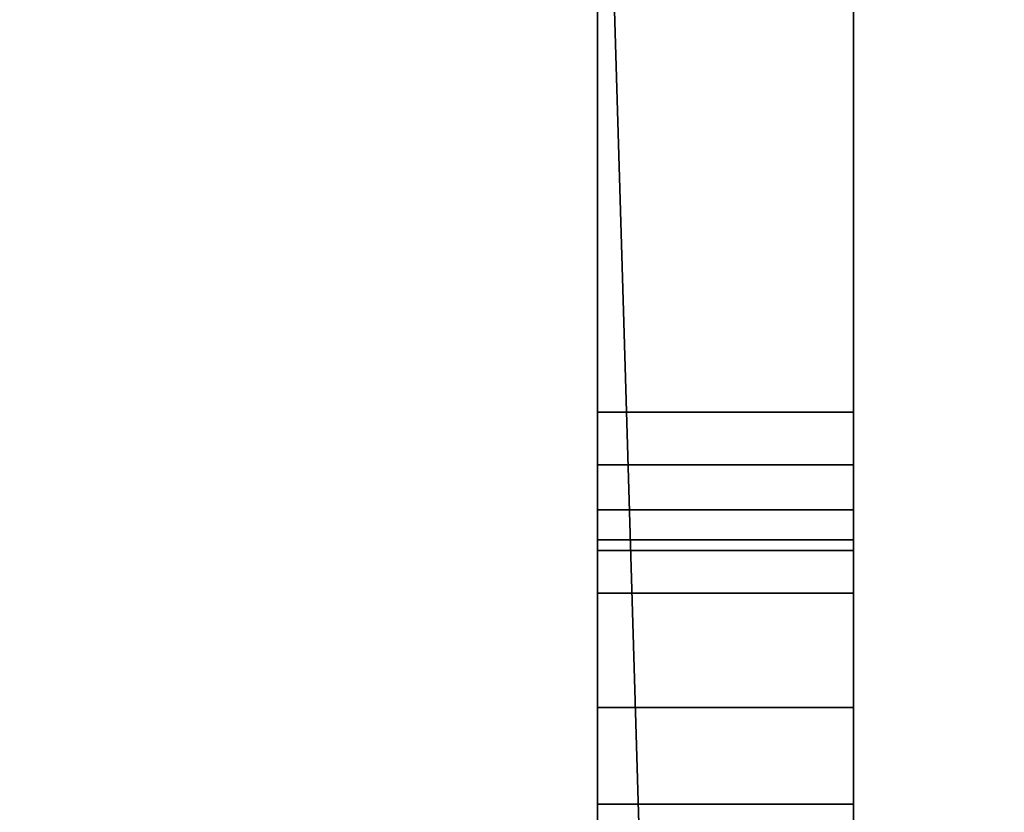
# Model space of a CAD drawing. Header units: millimetres. Extents: x -508 to 6708, y -115 to 193.
# Tile 292 of 656: x 322.72 to 334.27, y -19.48 to -10.19. Entities that reach past the tile are written whole.
import ezdxf

# ---------------------------------------------------------------- set-up
doc = ezdxf.new("R2010")
doc.units = ezdxf.units.MM
doc.layers.add('151', color=7, linetype='Continuous', true_color=0xffffff)

# ---------------------------------------------------------------- blocks, each defined once
blk = doc.blocks.new('UG_SURFACE_008')
at = {"layer": '151', "color": 252, "linetype": 'Continuous', "lineweight": 35}
for points in [[(329.5, -16.913, 323.25), (332.5, -16.913, 323.25), (332.5, -0.913, 323.25), (329.5, -0.913, 323.25)], [(329.5, -0.913, 330.25), (332.5, -0.913, 330.25), (332.5, -16.913, 330.25), (329.5, -16.913, 330.25)], [(329.5, -14.789, 336.4), (329.5, -5.013, 336.4), (329.5, -0.913, 330.25), (329.5, -16.913, 330.25)], [(329.5, -16.913, 323.25), (329.5, -0.913, 323.25), (329.5, -4.401, 316.978), (329.5, -5.013, 317.1)], [(332.5, -14.789, 317.1), (332.5, -5.013, 317.1), (332.5, -0.913, 323.25), (332.5, -16.913, 323.25)], [(332.5, -16.913, 330.25), (332.5, -0.913, 330.25), (332.5, -4.401, 336.522), (332.5, -5.013, 336.4)], [(329.5, -3.413, 309.5), (332.5, -3.413, 309.5), (332.5, -27.565, 309.5), (330.216, -27.454, 309.5)], [(330.216, -27.454, 309.5), (329.5, -27.565, 309.5), (329.5, -3.413, 309.5)], [(329.5, -3.413, 344), (329.5, -27.565, 344), (330.216, -27.454, 344)], [(330.216, -27.454, 344), (332.5, -27.565, 344), (332.5, -3.413, 344), (329.5, -3.413, 344)], [(329.5, -14.789, 313.9), (329.5, -5.013, 313.9), (329.5, -3.413, 309.5), (329.5, -27.565, 309.5)], [(329.5, -27.565, 344), (329.5, -3.413, 344), (329.5, -5.013, 339.6), (329.5, -14.789, 339.6)], [(332.5, -14.789, 339.6), (332.5, -5.013, 339.6), (332.5, -3.413, 344), (332.5, -27.565, 344)], [(332.5, -27.565, 309.5), (332.5, -3.413, 309.5), (332.5, -5.013, 313.9), (332.5, -14.789, 313.9)], [(329.5, -5.013, 317.1), (329.5, -18.252, 323.516), (329.5, -16.913, 323.25)], [(329.5, -18.252, 323.516), (329.5, -5.013, 317.1), (329.5, -14.789, 317.1)], [(329.5, -5.013, 339.6), (332.5, -5.013, 339.6), (332.5, -14.789, 339.6), (329.5, -14.789, 339.6)], [(329.5, -5.013, 317.1), (332.5, -5.013, 317.1), (332.5, -14.789, 317.1), (329.5, -14.789, 317.1)], [(329.5, -14.789, 313.9), (332.5, -14.789, 313.9), (332.5, -5.013, 313.9), (329.5, -5.013, 313.9)], [(329.5, -14.789, 336.4), (332.5, -14.789, 336.4), (332.5, -5.013, 336.4), (329.5, -5.013, 336.4)], [(332.5, -5.013, 336.4), (332.5, -18.252, 329.984), (332.5, -16.913, 330.25)], [(332.5, -18.252, 329.984), (332.5, -5.013, 336.4), (332.5, -14.789, 336.4)], [(329.5, -27.565, 309.5), (329.5, -15.409, 314.015), (329.5, -14.789, 313.9)], [(329.5, -16.913, 330.25), (329.5, -15.409, 336.515), (329.5, -14.789, 336.4)], [(329.5, -14.789, 317.1), (329.5, -15.409, 316.985), (329.5, -18.252, 323.516)], [(329.5, -14.789, 339.6), (329.5, -15.409, 339.485), (329.5, -27.565, 344)], [(329.5, -15.409, 336.515), (332.5, -15.409, 336.515), (332.5, -14.789, 336.4), (329.5, -14.789, 336.4)], [(329.5, -14.789, 339.6), (332.5, -14.789, 339.6), (332.5, -15.409, 339.485), (329.5, -15.409, 339.485)], [(329.5, -15.409, 314.015), (332.5, -15.409, 314.015), (332.5, -14.789, 313.9), (329.5, -14.789, 313.9)], [(329.5, -14.789, 317.1), (332.5, -14.789, 317.1), (332.5, -15.409, 316.985), (329.5, -15.409, 316.985)], [(332.5, -16.913, 323.25), (332.5, -15.409, 316.985), (332.5, -14.789, 317.1)], [(332.5, -27.565, 344), (332.5, -15.409, 339.485), (332.5, -14.789, 339.6)], [(332.5, -14.789, 313.9), (332.5, -15.409, 314.015), (332.5, -27.565, 309.5)], [(332.5, -14.789, 336.4), (332.5, -15.409, 336.515), (332.5, -18.252, 329.984)], [(329.5, -16.913, 330.25), (329.5, -18.252, 329.984), (329.5, -15.409, 336.515)], [(329.5, -19.388, 324.275), (329.5, -18.252, 323.516), (329.5, -15.409, 316.985), (329.5, -15.936, 316.64)], [(329.5, -15.936, 336.86), (329.5, -15.409, 336.515), (329.5, -18.252, 329.984), (329.5, -19.388, 329.225)], [(329.5, -27.565, 309.5), (329.5, -15.936, 314.36), (329.5, -15.409, 314.015)], [(329.5, -15.409, 339.485), (329.5, -15.936, 339.14), (329.5, -27.565, 344)], [(329.5, -15.936, 336.86), (332.5, -15.936, 336.86), (332.5, -15.409, 336.515), (329.5, -15.409, 336.515)], [(329.5, -15.409, 339.485), (332.5, -15.409, 339.485), (332.5, -15.936, 339.14), (329.5, -15.936, 339.14)], [(329.5, -15.936, 314.36), (332.5, -15.936, 314.36), (332.5, -15.409, 314.015), (329.5, -15.409, 314.015)], [(329.5, -15.409, 316.985), (332.5, -15.409, 316.985), (332.5, -15.936, 316.64), (329.5, -15.936, 316.64)], [(332.5, -16.913, 323.25), (332.5, -18.252, 323.516), (332.5, -15.409, 316.985)], [(332.5, -15.936, 316.64), (332.5, -15.409, 316.985), (332.5, -18.252, 323.516), (332.5, -19.388, 324.275)], [(332.5, -27.565, 344), (332.5, -15.936, 339.14), (332.5, -15.409, 339.485)], [(332.5, -15.409, 314.015), (332.5, -15.936, 314.36), (332.5, -27.565, 309.5)], [(332.5, -19.388, 329.225), (332.5, -18.252, 329.984), (332.5, -15.409, 336.515), (332.5, -15.936, 336.86)], [(329.5, -20.147, 325.411), (329.5, -15.936, 316.64), (329.5, -16.289, 316.118)], [(329.5, -27.565, 344), (329.5, -15.936, 339.14), (329.5, -16.289, 338.618)], [(329.5, -15.936, 316.64), (329.5, -20.147, 325.411), (329.5, -19.388, 324.275)], [(329.5, -16.289, 337.382), (329.5, -15.936, 336.86), (329.5, -20.147, 328.089)], [(329.5, -19.388, 329.225), (329.5, -20.147, 328.089), (329.5, -15.936, 336.86)], [(329.5, -16.289, 314.882), (329.5, -15.936, 314.36), (329.5, -27.565, 309.5)], [(329.5, -16.289, 337.382), (332.5, -16.289, 337.382), (332.5, -15.936, 336.86), (329.5, -15.936, 336.86)], [(329.5, -15.936, 339.14), (332.5, -15.936, 339.14), (332.5, -16.289, 338.618), (329.5, -16.289, 338.618)], [(329.5, -16.289, 314.882), (332.5, -16.289, 314.882), (332.5, -15.936, 314.36), (329.5, -15.936, 314.36)], [(329.5, -15.936, 316.64), (332.5, -15.936, 316.64), (332.5, -16.289, 316.118), (329.5, -16.289, 316.118)], [(332.5, -20.147, 328.089), (332.5, -15.936, 336.86), (332.5, -16.289, 337.382)], [(332.5, -27.565, 309.5), (332.5, -15.936, 314.36), (332.5, -16.289, 314.882)], [(332.5, -19.388, 324.275), (332.5, -20.147, 325.411), (332.5, -15.936, 316.64)], [(332.5, -16.289, 316.118), (332.5, -15.936, 316.64), (332.5, -20.147, 325.411)], [(332.5, -16.289, 338.618), (332.5, -15.936, 339.14), (332.5, -27.565, 344)], [(332.5, -15.936, 336.86), (332.5, -20.147, 328.089), (332.5, -19.388, 329.225)], [(329.5, -27.565, 344), (329.5, -16.413, 338), (329.5, -16.289, 337.382), (329.5, -20.147, 328.089)], [(329.5, -20.147, 325.411), (329.5, -16.289, 316.118), (329.5, -16.413, 315.5), (329.5, -27.565, 309.5)], [(329.5, -27.565, 309.5), (329.5, -16.413, 315.5), (329.5, -16.289, 314.882)], [(329.5, -16.289, 338.618), (329.5, -16.413, 338), (329.5, -27.565, 344)], [(329.5, -16.413, 338), (332.5, -16.413, 338), (332.5, -16.289, 337.382), (329.5, -16.289, 337.382)], [(329.5, -16.289, 338.618), (332.5, -16.289, 338.618), (332.5, -16.413, 338), (329.5, -16.413, 338)], [(329.5, -16.413, 315.5), (332.5, -16.413, 315.5), (332.5, -16.289, 314.882), (329.5, -16.289, 314.882)], [(329.5, -16.289, 316.118), (332.5, -16.289, 316.118), (332.5, -16.413, 315.5), (329.5, -16.413, 315.5)], [(332.5, -27.565, 309.5), (332.5, -16.413, 315.5), (332.5, -16.289, 316.118), (332.5, -20.147, 325.411)], [(332.5, -20.147, 328.089), (332.5, -16.289, 337.382), (332.5, -16.413, 338), (332.5, -27.565, 344)], [(332.5, -27.565, 344), (332.5, -16.413, 338), (332.5, -16.289, 338.618)], [(332.5, -16.289, 314.882), (332.5, -16.413, 315.5), (332.5, -27.565, 309.5)], [(329.5, -18.252, 323.516), (332.5, -18.252, 323.516), (332.5, -16.913, 323.25), (329.5, -16.913, 323.25)], [(329.5, -16.913, 330.25), (332.5, -16.913, 330.25), (332.5, -18.252, 329.984), (329.5, -18.252, 329.984)], [(329.5, -19.388, 324.275), (332.5, -19.388, 324.275), (332.5, -18.252, 323.516), (329.5, -18.252, 323.516)], [(329.5, -18.252, 329.984), (332.5, -18.252, 329.984), (332.5, -19.388, 329.225), (329.5, -19.388, 329.225)], [(329.5, -20.147, 325.411), (332.5, -20.147, 325.411), (332.5, -19.388, 324.275), (329.5, -19.388, 324.275)], [(329.5, -19.388, 329.225), (332.5, -19.388, 329.225), (332.5, -20.147, 328.089), (329.5, -20.147, 328.089)]]:
    blk.add_3dface(points, dxfattribs=at)
blk = doc.blocks.new('UG_SURFACE_013')
at = {"layer": '151', "color": 252, "linetype": 'Continuous', "lineweight": 35}
for points in [[(329.5, -16.913, 1508.25), (332.5, -16.913, 1508.25), (332.5, -0.913, 1508.25), (329.5, -0.913, 1508.25)], [(329.5, -0.913, 1515.25), (332.5, -0.913, 1515.25), (332.5, -16.913, 1515.25), (329.5, -16.913, 1515.25)], [(329.5, -14.789, 1521.4), (329.5, -5.013, 1521.4), (329.5, -0.913, 1515.25), (329.5, -16.913, 1515.25)], [(329.5, -16.913, 1508.25), (329.5, -0.913, 1508.25), (329.5, -4.401, 1501.978), (329.5, -5.013, 1502.1)], [(332.5, -14.789, 1502.1), (332.5, -5.013, 1502.1), (332.5, -0.913, 1508.25), (332.5, -16.913, 1508.25)], [(332.5, -16.913, 1515.25), (332.5, -0.913, 1515.25), (332.5, -4.401, 1521.522), (332.5, -5.013, 1521.4)], [(329.5, -3.413, 1494.5), (332.5, -3.413, 1494.5), (332.5, -27.565, 1494.5), (330.216, -27.454, 1494.5)], [(330.216, -27.454, 1494.5), (329.5, -27.565, 1494.5), (329.5, -3.413, 1494.5)], [(329.5, -3.413, 1529), (329.5, -27.565, 1529), (330.216, -27.454, 1529)], [(330.216, -27.454, 1529), (332.5, -27.565, 1529), (332.5, -3.413, 1529), (329.5, -3.413, 1529)], [(329.5, -14.789, 1498.9), (329.5, -5.013, 1498.9), (329.5, -3.413, 1494.5), (329.5, -27.565, 1494.5)], [(329.5, -27.565, 1529), (329.5, -3.413, 1529), (329.5, -5.013, 1524.6), (329.5, -14.789, 1524.6)], [(332.5, -14.789, 1524.6), (332.5, -5.013, 1524.6), (332.5, -3.413, 1529), (332.5, -27.565, 1529)], [(332.5, -27.565, 1494.5), (332.5, -3.413, 1494.5), (332.5, -5.013, 1498.9), (332.5, -14.789, 1498.9)], [(329.5, -5.013, 1502.1), (329.5, -18.252, 1508.516), (329.5, -16.913, 1508.25)], [(329.5, -18.252, 1508.516), (329.5, -5.013, 1502.1), (329.5, -14.789, 1502.1)], [(329.5, -5.013, 1524.6), (332.5, -5.013, 1524.6), (332.5, -14.789, 1524.6), (329.5, -14.789, 1524.6)], [(329.5, -5.013, 1502.1), (332.5, -5.013, 1502.1), (332.5, -14.789, 1502.1), (329.5, -14.789, 1502.1)], [(329.5, -14.789, 1498.9), (332.5, -14.789, 1498.9), (332.5, -5.013, 1498.9), (329.5, -5.013, 1498.9)], [(329.5, -14.789, 1521.4), (332.5, -14.789, 1521.4), (332.5, -5.013, 1521.4), (329.5, -5.013, 1521.4)], [(332.5, -5.013, 1521.4), (332.5, -18.252, 1514.984), (332.5, -16.913, 1515.25)], [(332.5, -18.252, 1514.984), (332.5, -5.013, 1521.4), (332.5, -14.789, 1521.4)], [(329.5, -16.913, 1515.25), (329.5, -15.409, 1521.515), (329.5, -14.789, 1521.4)], [(329.5, -27.565, 1494.5), (329.5, -15.409, 1499.015), (329.5, -14.789, 1498.9)], [(329.5, -14.789, 1502.1), (329.5, -15.409, 1501.985), (329.5, -19.388, 1509.275), (329.5, -18.252, 1508.516)], [(329.5, -14.789, 1524.6), (329.5, -15.409, 1524.485), (329.5, -27.565, 1529)], [(329.5, -15.409, 1521.515), (332.5, -15.409, 1521.515), (332.5, -14.789, 1521.4), (329.5, -14.789, 1521.4)], [(329.5, -14.789, 1524.6), (332.5, -14.789, 1524.6), (332.5, -15.409, 1524.485), (329.5, -15.409, 1524.485)], [(329.5, -15.409, 1499.015), (332.5, -15.409, 1499.015), (332.5, -14.789, 1498.9), (329.5, -14.789, 1498.9)], [(329.5, -14.789, 1502.1), (332.5, -14.789, 1502.1), (332.5, -15.409, 1501.985), (329.5, -15.409, 1501.985)], [(332.5, -16.913, 1508.25), (332.5, -15.409, 1501.985), (332.5, -14.789, 1502.1)], [(332.5, -27.565, 1529), (332.5, -15.409, 1524.485), (332.5, -14.789, 1524.6)], [(332.5, -14.789, 1521.4), (332.5, -15.409, 1521.515), (332.5, -19.388, 1514.225), (332.5, -18.252, 1514.984)], [(332.5, -14.789, 1498.9), (332.5, -15.409, 1499.015), (332.5, -27.565, 1494.5)], [(329.5, -15.936, 1521.86), (329.5, -15.409, 1521.515), (329.5, -16.913, 1515.25), (329.5, -18.252, 1514.984)], [(329.5, -20.147, 1510.411), (329.5, -15.409, 1501.985), (329.5, -15.936, 1501.64)], [(329.5, -27.565, 1529), (329.5, -15.409, 1524.485), (329.5, -15.936, 1524.14)], [(329.5, -15.409, 1501.985), (329.5, -20.147, 1510.411), (329.5, -19.388, 1509.275)], [(329.5, -15.936, 1499.36), (329.5, -15.409, 1499.015), (329.5, -27.565, 1494.5)], [(329.5, -15.936, 1521.86), (332.5, -15.936, 1521.86), (332.5, -15.409, 1521.515), (329.5, -15.409, 1521.515)], [(329.5, -15.409, 1524.485), (332.5, -15.409, 1524.485), (332.5, -15.936, 1524.14), (329.5, -15.936, 1524.14)], [(329.5, -15.936, 1499.36), (332.5, -15.936, 1499.36), (332.5, -15.409, 1499.015), (329.5, -15.409, 1499.015)], [(329.5, -15.409, 1501.985), (332.5, -15.409, 1501.985), (332.5, -15.936, 1501.64), (329.5, -15.936, 1501.64)], [(332.5, -20.147, 1513.089), (332.5, -15.409, 1521.515), (332.5, -15.936, 1521.86)], [(332.5, -27.565, 1494.5), (332.5, -15.409, 1499.015), (332.5, -15.936, 1499.36)], [(332.5, -16.913, 1508.25), (332.5, -18.252, 1508.516), (332.5, -15.409, 1501.985)], [(332.5, -18.252, 1508.516), (332.5, -19.388, 1509.275), (332.5, -15.409, 1501.985)], [(332.5, -15.936, 1501.64), (332.5, -15.409, 1501.985), (332.5, -19.388, 1509.275), (332.5, -20.147, 1510.411)], [(332.5, -15.936, 1524.14), (332.5, -15.409, 1524.485), (332.5, -27.565, 1529)], [(332.5, -15.409, 1521.515), (332.5, -20.147, 1513.089), (332.5, -19.388, 1514.225)], [(329.5, -15.936, 1521.86), (329.5, -18.252, 1514.984), (329.5, -19.388, 1514.225)], [(329.5, -20.147, 1513.089), (329.5, -16.289, 1522.382), (329.5, -15.936, 1521.86)], [(329.5, -15.936, 1501.64), (329.5, -16.289, 1501.118), (329.5, -20.147, 1510.411)], [(329.5, -27.565, 1494.5), (329.5, -16.289, 1499.882), (329.5, -15.936, 1499.36)], [(329.5, -15.936, 1524.14), (329.5, -16.289, 1523.618), (329.5, -27.565, 1529)], [(329.5, -19.388, 1514.225), (329.5, -20.147, 1513.089), (329.5, -15.936, 1521.86)], [(329.5, -16.289, 1522.382), (332.5, -16.289, 1522.382), (332.5, -15.936, 1521.86), (329.5, -15.936, 1521.86)], [(329.5, -15.936, 1524.14), (332.5, -15.936, 1524.14), (332.5, -16.289, 1523.618), (329.5, -16.289, 1523.618)], [(329.5, -16.289, 1499.882), (332.5, -16.289, 1499.882), (332.5, -15.936, 1499.36), (329.5, -15.936, 1499.36)], [(329.5, -15.936, 1501.64), (332.5, -15.936, 1501.64), (332.5, -16.289, 1501.118), (329.5, -16.289, 1501.118)], [(332.5, -20.147, 1510.411), (332.5, -16.289, 1501.118), (332.5, -15.936, 1501.64)], [(332.5, -27.565, 1529), (332.5, -16.289, 1523.618), (332.5, -15.936, 1524.14)], [(332.5, -15.936, 1521.86), (332.5, -16.289, 1522.382), (332.5, -20.147, 1513.089)], [(332.5, -15.936, 1499.36), (332.5, -16.289, 1499.882), (332.5, -27.565, 1494.5)], [(329.5, -27.565, 1529), (329.5, -16.413, 1523), (329.5, -16.289, 1522.382), (329.5, -20.147, 1513.089)], [(329.5, -20.147, 1510.411), (329.5, -16.289, 1501.118), (329.5, -16.413, 1500.5), (329.5, -27.565, 1494.5)], [(329.5, -27.565, 1494.5), (329.5, -16.413, 1500.5), (329.5, -16.289, 1499.882)], [(329.5, -16.289, 1523.618), (329.5, -16.413, 1523), (329.5, -27.565, 1529)], [(329.5, -16.413, 1523), (332.5, -16.413, 1523), (332.5, -16.289, 1522.382), (329.5, -16.289, 1522.382)], [(329.5, -16.289, 1523.618), (332.5, -16.289, 1523.618), (332.5, -16.413, 1523), (329.5, -16.413, 1523)], [(329.5, -16.413, 1500.5), (332.5, -16.413, 1500.5), (332.5, -16.289, 1499.882), (329.5, -16.289, 1499.882)], [(329.5, -16.289, 1501.118), (332.5, -16.289, 1501.118), (332.5, -16.413, 1500.5), (329.5, -16.413, 1500.5)], [(332.5, -27.565, 1494.5), (332.5, -16.413, 1500.5), (332.5, -16.289, 1501.118), (332.5, -20.147, 1510.411)], [(332.5, -20.147, 1513.089), (332.5, -16.289, 1522.382), (332.5, -16.413, 1523), (332.5, -27.565, 1529)], [(332.5, -27.565, 1529), (332.5, -16.413, 1523), (332.5, -16.289, 1523.618)], [(332.5, -16.289, 1499.882), (332.5, -16.413, 1500.5), (332.5, -27.565, 1494.5)], [(329.5, -18.252, 1508.516), (332.5, -18.252, 1508.516), (332.5, -16.913, 1508.25), (329.5, -16.913, 1508.25)], [(329.5, -16.913, 1515.25), (332.5, -16.913, 1515.25), (332.5, -18.252, 1514.984), (329.5, -18.252, 1514.984)], [(329.5, -19.388, 1509.275), (332.5, -19.388, 1509.275), (332.5, -18.252, 1508.516), (329.5, -18.252, 1508.516)], [(329.5, -18.252, 1514.984), (332.5, -18.252, 1514.984), (332.5, -19.388, 1514.225), (329.5, -19.388, 1514.225)], [(329.5, -20.147, 1510.411), (332.5, -20.147, 1510.411), (332.5, -19.388, 1509.275), (329.5, -19.388, 1509.275)], [(329.5, -19.388, 1514.225), (332.5, -19.388, 1514.225), (332.5, -20.147, 1513.089), (329.5, -20.147, 1513.089)]]:
    blk.add_3dface(points, dxfattribs=at)
blk = doc.blocks.new('UG_SURFACE_017')
at = {"layer": '151', "color": 252, "linetype": 'Continuous', "lineweight": 35}
for points in [[(329.5, -16.913, 1758.25), (332.5, -16.913, 1758.25), (332.5, -0.913, 1758.25), (329.5, -0.913, 1758.25)], [(329.5, -0.913, 1765.25), (332.5, -0.913, 1765.25), (332.5, -16.913, 1765.25), (329.5, -16.913, 1765.25)], [(329.5, -14.789, 1771.4), (329.5, -5.013, 1771.4), (329.5, -0.913, 1765.25), (329.5, -16.913, 1765.25)], [(329.5, -16.913, 1758.25), (329.5, -0.913, 1758.25), (329.5, -4.401, 1751.978), (329.5, -5.013, 1752.1)], [(332.5, -14.789, 1752.1), (332.5, -5.013, 1752.1), (332.5, -0.913, 1758.25), (332.5, -16.913, 1758.25)], [(332.5, -16.913, 1765.25), (332.5, -0.913, 1765.25), (332.5, -4.401, 1771.522), (332.5, -5.013, 1771.4)], [(329.5, -3.413, 1744.5), (332.5, -3.413, 1744.5), (332.5, -27.565, 1744.5), (330.216, -27.454, 1744.5)], [(330.216, -27.454, 1744.5), (329.5, -27.565, 1744.5), (329.5, -3.413, 1744.5)], [(329.5, -3.413, 1779), (329.5, -27.565, 1779), (330.216, -27.454, 1779)], [(330.216, -27.454, 1779), (332.5, -27.565, 1779), (332.5, -3.413, 1779), (329.5, -3.413, 1779)], [(329.5, -14.789, 1748.9), (329.5, -5.013, 1748.9), (329.5, -3.413, 1744.5), (329.5, -27.565, 1744.5)], [(329.5, -27.565, 1779), (329.5, -3.413, 1779), (329.5, -5.013, 1774.6), (329.5, -14.789, 1774.6)], [(332.5, -14.789, 1774.6), (332.5, -5.013, 1774.6), (332.5, -3.413, 1779), (332.5, -27.565, 1779)], [(332.5, -27.565, 1744.5), (332.5, -3.413, 1744.5), (332.5, -5.013, 1748.9), (332.5, -14.789, 1748.9)], [(329.5, -5.013, 1752.1), (329.5, -18.252, 1758.516), (329.5, -16.913, 1758.25)], [(329.5, -18.252, 1758.516), (329.5, -5.013, 1752.1), (329.5, -14.789, 1752.1)], [(329.5, -5.013, 1774.6), (332.5, -5.013, 1774.6), (332.5, -14.789, 1774.6), (329.5, -14.789, 1774.6)], [(329.5, -5.013, 1752.1), (332.5, -5.013, 1752.1), (332.5, -14.789, 1752.1), (329.5, -14.789, 1752.1)], [(329.5, -14.789, 1748.9), (332.5, -14.789, 1748.9), (332.5, -5.013, 1748.9), (329.5, -5.013, 1748.9)], [(329.5, -14.789, 1771.4), (332.5, -14.789, 1771.4), (332.5, -5.013, 1771.4), (329.5, -5.013, 1771.4)], [(332.5, -5.013, 1771.4), (332.5, -18.252, 1764.984), (332.5, -16.913, 1765.25)], [(332.5, -18.252, 1764.984), (332.5, -5.013, 1771.4), (332.5, -14.789, 1771.4)], [(329.5, -16.913, 1765.25), (329.5, -15.409, 1771.515), (329.5, -14.789, 1771.4)], [(329.5, -27.565, 1744.5), (329.5, -15.409, 1749.015), (329.5, -14.789, 1748.9)], [(329.5, -14.789, 1752.1), (329.5, -15.409, 1751.985), (329.5, -19.388, 1759.275), (329.5, -18.252, 1758.516)], [(329.5, -14.789, 1774.6), (329.5, -15.409, 1774.485), (329.5, -27.565, 1779)], [(329.5, -15.409, 1771.515), (332.5, -15.409, 1771.515), (332.5, -14.789, 1771.4), (329.5, -14.789, 1771.4)], [(329.5, -14.789, 1774.6), (332.5, -14.789, 1774.6), (332.5, -15.409, 1774.485), (329.5, -15.409, 1774.485)], [(329.5, -15.409, 1749.015), (332.5, -15.409, 1749.015), (332.5, -14.789, 1748.9), (329.5, -14.789, 1748.9)], [(329.5, -14.789, 1752.1), (332.5, -14.789, 1752.1), (332.5, -15.409, 1751.985), (329.5, -15.409, 1751.985)], [(332.5, -16.913, 1758.25), (332.5, -15.409, 1751.985), (332.5, -14.789, 1752.1)], [(332.5, -27.565, 1779), (332.5, -15.409, 1774.485), (332.5, -14.789, 1774.6)], [(332.5, -14.789, 1771.4), (332.5, -15.409, 1771.515), (332.5, -19.388, 1764.225), (332.5, -18.252, 1764.984)], [(332.5, -14.789, 1748.9), (332.5, -15.409, 1749.015), (332.5, -27.565, 1744.5)], [(329.5, -15.936, 1771.86), (329.5, -15.409, 1771.515), (329.5, -16.913, 1765.25), (329.5, -18.252, 1764.984)], [(329.5, -20.147, 1760.411), (329.5, -15.409, 1751.985), (329.5, -15.936, 1751.64)], [(329.5, -27.565, 1779), (329.5, -15.409, 1774.485), (329.5, -15.936, 1774.14)], [(329.5, -15.409, 1751.985), (329.5, -20.147, 1760.411), (329.5, -19.388, 1759.275)], [(329.5, -15.936, 1749.36), (329.5, -15.409, 1749.015), (329.5, -27.565, 1744.5)], [(329.5, -15.936, 1771.86), (332.5, -15.936, 1771.86), (332.5, -15.409, 1771.515), (329.5, -15.409, 1771.515)], [(329.5, -15.409, 1774.485), (332.5, -15.409, 1774.485), (332.5, -15.936, 1774.14), (329.5, -15.936, 1774.14)], [(329.5, -15.936, 1749.36), (332.5, -15.936, 1749.36), (332.5, -15.409, 1749.015), (329.5, -15.409, 1749.015)], [(329.5, -15.409, 1751.985), (332.5, -15.409, 1751.985), (332.5, -15.936, 1751.64), (329.5, -15.936, 1751.64)], [(332.5, -20.147, 1763.089), (332.5, -15.409, 1771.515), (332.5, -15.936, 1771.86)], [(332.5, -27.565, 1744.5), (332.5, -15.409, 1749.015), (332.5, -15.936, 1749.36)], [(332.5, -16.913, 1758.25), (332.5, -18.252, 1758.516), (332.5, -15.409, 1751.985)], [(332.5, -18.252, 1758.516), (332.5, -19.388, 1759.275), (332.5, -15.409, 1751.985)], [(332.5, -15.936, 1751.64), (332.5, -15.409, 1751.985), (332.5, -19.388, 1759.275), (332.5, -20.147, 1760.411)], [(332.5, -15.936, 1774.14), (332.5, -15.409, 1774.485), (332.5, -27.565, 1779)], [(332.5, -15.409, 1771.515), (332.5, -20.147, 1763.089), (332.5, -19.388, 1764.225)], [(329.5, -15.936, 1771.86), (329.5, -18.252, 1764.984), (329.5, -19.388, 1764.225)], [(329.5, -20.147, 1763.089), (329.5, -16.289, 1772.382), (329.5, -15.936, 1771.86)], [(329.5, -15.936, 1751.64), (329.5, -16.289, 1751.118), (329.5, -20.147, 1760.411)], [(329.5, -27.565, 1744.5), (329.5, -16.289, 1749.882), (329.5, -15.936, 1749.36)], [(329.5, -15.936, 1774.14), (329.5, -16.289, 1773.618), (329.5, -27.565, 1779)], [(329.5, -19.388, 1764.225), (329.5, -20.147, 1763.089), (329.5, -15.936, 1771.86)], [(329.5, -16.289, 1772.382), (332.5, -16.289, 1772.382), (332.5, -15.936, 1771.86), (329.5, -15.936, 1771.86)], [(329.5, -15.936, 1774.14), (332.5, -15.936, 1774.14), (332.5, -16.289, 1773.618), (329.5, -16.289, 1773.618)], [(329.5, -16.289, 1749.882), (332.5, -16.289, 1749.882), (332.5, -15.936, 1749.36), (329.5, -15.936, 1749.36)], [(329.5, -15.936, 1751.64), (332.5, -15.936, 1751.64), (332.5, -16.289, 1751.118), (329.5, -16.289, 1751.118)], [(332.5, -20.147, 1760.411), (332.5, -16.289, 1751.118), (332.5, -15.936, 1751.64)], [(332.5, -27.565, 1779), (332.5, -16.289, 1773.618), (332.5, -15.936, 1774.14)], [(332.5, -15.936, 1771.86), (332.5, -16.289, 1772.382), (332.5, -20.147, 1763.089)], [(332.5, -15.936, 1749.36), (332.5, -16.289, 1749.882), (332.5, -27.565, 1744.5)], [(329.5, -27.565, 1779), (329.5, -16.413, 1773), (329.5, -16.289, 1772.382), (329.5, -20.147, 1763.089)], [(329.5, -20.147, 1760.411), (329.5, -16.289, 1751.118), (329.5, -16.413, 1750.5), (329.5, -27.565, 1744.5)], [(329.5, -27.565, 1744.5), (329.5, -16.413, 1750.5), (329.5, -16.289, 1749.882)], [(329.5, -16.289, 1773.618), (329.5, -16.413, 1773), (329.5, -27.565, 1779)], [(329.5, -16.413, 1773), (332.5, -16.413, 1773), (332.5, -16.289, 1772.382), (329.5, -16.289, 1772.382)], [(329.5, -16.289, 1773.618), (332.5, -16.289, 1773.618), (332.5, -16.413, 1773), (329.5, -16.413, 1773)], [(329.5, -16.413, 1750.5), (332.5, -16.413, 1750.5), (332.5, -16.289, 1749.882), (329.5, -16.289, 1749.882)], [(329.5, -16.289, 1751.118), (332.5, -16.289, 1751.118), (332.5, -16.413, 1750.5), (329.5, -16.413, 1750.5)], [(332.5, -27.565, 1744.5), (332.5, -16.413, 1750.5), (332.5, -16.289, 1751.118), (332.5, -20.147, 1760.411)], [(332.5, -20.147, 1763.089), (332.5, -16.289, 1772.382), (332.5, -16.413, 1773), (332.5, -27.565, 1779)], [(332.5, -27.565, 1779), (332.5, -16.413, 1773), (332.5, -16.289, 1773.618)], [(332.5, -16.289, 1749.882), (332.5, -16.413, 1750.5), (332.5, -27.565, 1744.5)], [(329.5, -18.252, 1758.516), (332.5, -18.252, 1758.516), (332.5, -16.913, 1758.25), (329.5, -16.913, 1758.25)], [(329.5, -16.913, 1765.25), (332.5, -16.913, 1765.25), (332.5, -18.252, 1764.984), (329.5, -18.252, 1764.984)], [(329.5, -19.388, 1759.275), (332.5, -19.388, 1759.275), (332.5, -18.252, 1758.516), (329.5, -18.252, 1758.516)], [(329.5, -18.252, 1764.984), (332.5, -18.252, 1764.984), (332.5, -19.388, 1764.225), (329.5, -19.388, 1764.225)], [(329.5, -20.147, 1760.411), (332.5, -20.147, 1760.411), (332.5, -19.388, 1759.275), (329.5, -19.388, 1759.275)], [(329.5, -19.388, 1764.225), (332.5, -19.388, 1764.225), (332.5, -20.147, 1763.089), (329.5, -20.147, 1763.089)]]:
    blk.add_3dface(points, dxfattribs=at)
blk = doc.blocks.new('UG_SURFACE_086')
at = {"layer": '151', "color": 252, "linetype": 'Continuous', "lineweight": 35}
for points in [[(-368, -10, 2075.25), (-368, -21.92, 2075.25), (368, -21.92, 2075.25), (368, -10, 2075.25)], [(-366.5, -10, 2073.75), (366.5, -10, 2073.75), (366.5, -21.92, 2073.75), (-366.5, -21.92, 2073.75)]]:
    blk.add_3dface(points, dxfattribs=at)

msp = doc.modelspace()

# ---------------------------------------------------------------- linework, layer by layer
at = {"layer": '151', "color": 253, "linetype": 'Continuous', "lineweight": -3}
for p, q in [((329.5, -16.913, 330.25), (329.5, -0.913, 330.25)), ((329.5, -0.913, 323.25), (329.5, -16.913, 323.25)), ((329.5, -16.913, 1515.25), (329.5, -0.913, 1515.25)), ((329.5, -0.913, 1508.25), (329.5, -16.913, 1508.25)), ((329.5, -16.913, 1765.25), (329.5, -0.913, 1765.25)), ((329.5, -0.913, 1758.25), (329.5, -16.913, 1758.25)), ((332.5, -0.913, 323.25), (332.5, -16.913, 323.25)), ((332.5, -16.913, 330.25), (332.5, -0.913, 330.25)), ((332.5, -16.913, 1515.25), (332.5, -0.913, 1515.25)), ((332.5, -0.913, 1508.25), (332.5, -16.913, 1508.25)), ((332.5, -16.913, 1765.25), (332.5, -0.913, 1765.25)), ((332.5, -0.913, 1758.25), (332.5, -16.913, 1758.25)), ((332.5, -0.913, 1508.25), (332.5, -16.913, 1508.25)), ((329.5, -27.565, 309.5), (329.5, -3.413, 309.5)), ((329.5, -3.413, 344), (329.5, -27.565, 344)), ((329.5, -3.413, 1529), (329.5, -27.565, 1529)), ((329.5, -27.565, 1494.5), (329.5, -3.413, 1494.5)), ((329.5, -3.413, 1779), (329.5, -27.565, 1779)), ((329.5, -27.565, 1744.5), (329.5, -3.413, 1744.5)), ((332.5, -27.565, 309.5), (332.5, -3.413, 309.5)), ((332.5, -3.413, 344), (332.5, -27.565, 344)), ((332.5, -27.565, 1494.5), (332.5, -3.413, 1494.5)), ((332.5, -3.413, 1529), (332.5, -27.565, 1529)), ((332.5, -27.565, 1744.5), (332.5, -3.413, 1744.5)), ((332.5, -3.413, 1779), (332.5, -27.565, 1779)), ((329.5, -5.013, 313.9), (329.5, -14.789, 313.9)), ((329.5, -5.013, 336.4), (329.5, -14.789, 336.4)), ((329.5, -14.789, 339.6), (329.5, -5.013, 339.6)), ((329.5, -14.789, 317.1), (329.5, -5.013, 317.1)), ((329.5, -5.013, 1521.4), (329.5, -14.789, 1521.4)), ((329.5, -14.789, 1524.6), (329.5, -5.013, 1524.6)), ((329.5, -5.013, 1498.9), (329.5, -14.789, 1498.9)), ((329.5, -14.789, 1502.1), (329.5, -5.013, 1502.1)), ((329.5, -14.789, 1752.1), (329.5, -5.013, 1752.1)), ((329.5, -14.789, 1774.6), (329.5, -5.013, 1774.6)), ((329.5, -5.013, 1771.4), (329.5, -14.789, 1771.4)), ((329.5, -5.013, 1748.9), (329.5, -14.789, 1748.9)), ((329.5, -5.013, 313.9), (329.5, -14.789, 313.9)), ((329.5, -14.789, 1752.1), (329.5, -5.013, 1752.1)), ((332.5, -5.013, 336.4), (332.5, -14.789, 336.4)), ((332.5, -5.013, 313.9), (332.5, -14.789, 313.9)), ((332.5, -14.789, 317.1), (332.5, -5.013, 317.1)), ((332.5, -14.789, 339.6), (332.5, -5.013, 339.6)), ((332.5, -14.789, 1524.6), (332.5, -5.013, 1524.6)), ((332.5, -5.013, 1521.4), (332.5, -14.789, 1521.4)), ((332.5, -5.013, 1498.9), (332.5, -14.789, 1498.9)), ((332.5, -14.789, 1502.1), (332.5, -5.013, 1502.1)), ((332.5, -5.013, 1771.4), (332.5, -14.789, 1771.4)), ((332.5, -5.013, 1748.9), (332.5, -14.789, 1748.9)), ((332.5, -14.789, 1774.6), (332.5, -5.013, 1774.6)), ((332.5, -14.789, 1752.1), (332.5, -5.013, 1752.1)), ((332.5, -5.013, 1771.4), (332.5, -14.789, 1771.4)), ((332.5, -14.789, 1502.1), (332.5, -5.013, 1502.1)), ((332.5, -14.789, 339.6), (329.5, -14.789, 339.6)), ((332.5, -14.789, 313.9), (329.5, -14.789, 313.9)), ((332.5, -14.789, 317.1), (329.5, -14.789, 317.1)), ((332.5, -14.789, 336.4), (329.5, -14.789, 336.4)), ((332.5, -14.789, 1498.9), (329.5, -14.789, 1498.9)), ((332.5, -14.789, 1502.1), (329.5, -14.789, 1502.1)), ((332.5, -14.789, 1524.6), (329.5, -14.789, 1524.6)), ((332.5, -14.789, 1521.4), (329.5, -14.789, 1521.4)), ((332.5, -14.789, 1748.9), (329.5, -14.789, 1748.9)), ((332.5, -14.789, 1752.1), (329.5, -14.789, 1752.1)), ((332.5, -14.789, 1771.4), (329.5, -14.789, 1771.4)), ((332.5, -14.789, 1774.6), (329.5, -14.789, 1774.6)), ((332.5, -16.913, 323.25), (329.5, -16.913, 323.25)), ((332.5, -16.913, 330.25), (329.5, -16.913, 330.25)), ((332.5, -16.913, 1508.25), (329.5, -16.913, 1508.25)), ((332.5, -16.913, 1515.25), (329.5, -16.913, 1515.25)), ((332.5, -16.913, 1758.25), (329.5, -16.913, 1758.25)), ((332.5, -16.913, 1765.25), (329.5, -16.913, 1765.25))]:
    msp.add_line(p, q, dxfattribs=at)
at = {"layer": '151', "color": 253, "linetype": 'Continuous', "lineweight": -3, "extrusion": (-1, 0, 0)}
for centre, radius, start, end in [((14.813, 338, -329.5), 1.6, 269.136, 90.864), ((14.813, 315.5, -329.5), 1.6, 269.136, 90.864), ((14.813, 1500.5, -329.5), 1.6, 269.136, 90.864), ((14.813, 1523, -329.5), 1.6, 269.136, 90.864), ((14.813, 1750.5, -329.5), 1.6, 269.136, 90.864), ((14.813, 1773, -329.5), 1.6, 269.136, 90.864), ((14.813, 338, -332.5), 1.6, 269.136, 90.864), ((14.813, 315.5, -332.5), 1.6, 269.136, 90.864), ((14.813, 1523, -332.5), 1.6, 269.136, 90.864), ((14.813, 1500.5, -332.5), 1.6, 269.136, 90.864), ((14.813, 1750.5, -332.5), 1.6, 269.136, 90.864), ((14.813, 1773, -332.5), 1.6, 269.136, 90.864), ((14.813, 1750.5, -332.5), 1.6, 269.136, 90.864), ((16.913, 326.75, -329.5), 3.5, 270, 90), ((16.913, 1511.75, -329.5), 3.5, 270, 90), ((16.913, 1761.75, -329.5), 3.5, 270, 90), ((16.913, 326.75, -332.5), 3.5, 270, 90), ((16.913, 1511.75, -332.5), 3.5, 270, 90), ((16.913, 1761.75, -332.5), 3.5, 270, 90)]:
    msp.add_arc(centre, radius, start, end, dxfattribs=at)

# ---------------------------------------------------------------- block references
at = {"layer": '151', "color": 253, "linetype": 'Continuous', "lineweight": -3}
for name in ['UG_SURFACE_086', 'UG_SURFACE_008', 'UG_SURFACE_013', 'UG_SURFACE_017']:
    msp.add_blockref(name, (0, 0), dxfattribs=at)

doc.saveas('drawing.dxf')
